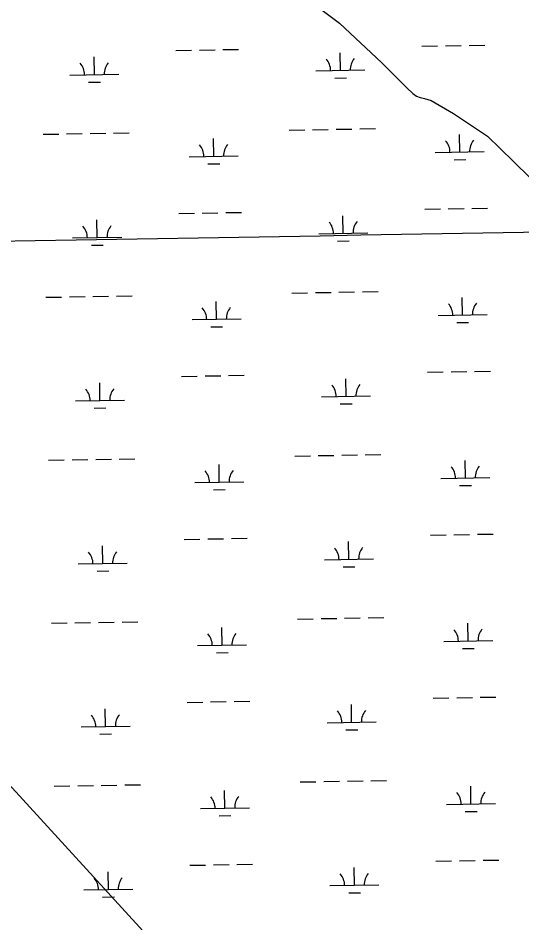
# Model space of a CAD drawing. Extents: x 3887375 to 3925618, y 296674 to 322633.
# Drawn here: x 3902961 to 3903988, y 306966 to 308813 of the extents above; entities that cross this region are included whole.
import ezdxf

# ---------------------------------------------------------------- set-up
doc = ezdxf.new("R2010")
doc.units = 0
for name, color, linetype in [('V-GRID-MAJR', 7, 'Continuous'), ('V-TOPO-SHOR', 7, 'Continuous'), ('V-UTIL-LINE', 7, 'Continuous'), ('V-WETL-SWMP', 7, 'Continuous')]:
    doc.layers.add(name, color=color, linetype=linetype)

msp = doc.modelspace()

# ---------------------------------------------------------------- linework, layer by layer
at = {"layer": 'V-GRID-MAJR'}
msp.add_spline([(3891546.068, 308165.905), (3896856.111, 308255.118), (3902166.142, 308345.103), (3907476.16, 308435.86100000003), (3912786.164, 308527.391), (3918096.1550000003, 308619.693), (3923406.132, 308712.768), (3923406.133, 308712.768)], degree=3, dxfattribs=at)
at = {"layer": 'V-TOPO-SHOR'}
msp.add_lwpolyline([(3903534.782, 308864.51900000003), (3903616.168, 308802.88800000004), (3903702.36, 308721.771), (3903753.2090000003, 308670.815), (3903765.858, 308659.064), (3903773.108, 308653.544), (3903780.335, 308650.814), (3903789.414, 308649.028), (3903803.392, 308645.19), (3903848.699, 308618.364), (3903917.877, 308571.972), (3903970.826, 308520.105), (3904038.77, 308453.483), (3904070.3910000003, 308423.523), (3904096.852, 308399.566), (3904126.353, 308372.841), (3904153.247, 308352.607), (3904179.9, 308333.53), (3904197.163, 308325.768), (3904211.14, 308321.697), (3904221.849, 308319.692), (3904231.622, 308318.377), (3904241.15, 308318.686), (3904257.761, 308326.282)], dxfattribs=at)
at = {"layer": 'V-UTIL-LINE'}
msp.add_lwpolyline([(3891385.621878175, 317757.34584659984), (3896110.028, 314731.261), (3903763.48, 306349.597), (3906680.5733989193, 302363.96476002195)], dxfattribs=at)
at = {"layer": 'V-WETL-SWMP'}
for p, q in [((3903378.50174489, 308748.67913585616), (3903410.4970319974, 308749.2283196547)), ((3903784.3499636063, 308755.64532640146), (3903816.3452507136, 308756.1945102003)), ((3903832.3428942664, 308756.4691021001), (3903864.338181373, 308757.01828589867)), ((3903880.3358249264, 308757.29287779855), (3903912.3311120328, 308757.8420615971)), ((3903116.27331979, 308697.74127127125), (3903115.655488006, 308733.7359692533)), ((3903282.5158835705, 308747.03158445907), (3903314.5111706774, 308747.58076825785)), ((3903330.5088142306, 308747.85536015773), (3903362.5041013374, 308748.4045439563)), ((3903618.107399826, 308706.35501321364), (3903617.489568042, 308742.34971119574)), ((3903066.2806836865, 308696.88317158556), (3903166.2659558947, 308698.5993709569)), ((3903568.1147637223, 308705.49691352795), (3903668.1000359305, 308707.21311289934)), ((3903104.5399138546, 308682.106599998), (3903128.5363791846, 308682.51848784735)), ((3903606.373993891, 308690.7203419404), (3903630.370459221, 308691.13222978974)), ((3903513.3397933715, 308584.46804100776), (3903545.335080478, 308585.01722480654)), ((3903561.3327240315, 308585.29181670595), (3903593.328011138, 308585.84100050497)), ((3903609.325654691, 308586.1155924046), (3903641.3209417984, 308586.6647762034)), ((3903657.3185853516, 308586.93936810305), (3903689.313872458, 308587.4885519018)), ((3903011.5057133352, 308575.85429906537), (3903043.501000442, 308576.40348286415)), ((3903059.4986439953, 308576.67807476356), (3903091.493931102, 308577.2272585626)), ((3903107.4915746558, 308577.5018504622), (3903139.486861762, 308578.051034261)), ((3903155.484505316, 308578.3256261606), (3903187.479792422, 308578.87480995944)), ((3903359.641395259, 308531.0804072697), (3903359.023563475, 308567.07510525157)), ((3903861.475475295, 308539.69414921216), (3903860.8576435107, 308575.68884719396)), ((3903309.6487591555, 308530.22230758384), (3903409.6340313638, 308531.93850695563)), ((3903811.482839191, 308538.83604952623), (3903911.4681113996, 308540.552248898)), ((3903347.9079893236, 308515.44573599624), (3903371.9044546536, 308515.8576238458)), ((3903849.74206936, 308524.05947793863), (3903873.7385346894, 308524.47136578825)), ((3903384.21111125, 308416.0531316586), (3903416.2063983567, 308416.60231545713)), ((3903790.0593299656, 308423.0193222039), (3903822.0546170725, 308423.56850600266)), ((3903838.052260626, 308423.84309790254), (3903870.0475477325, 308424.3922817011)), ((3903886.0451912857, 308424.666873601), (3903918.0404783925, 308425.2160573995)), ((3903121.98268615, 308365.1152670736), (3903121.364854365, 308401.1099650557)), ((3903288.2252499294, 308414.4055802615), (3903320.220537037, 308414.95476406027)), ((3903336.21818059, 308415.22935596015), (3903368.213467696, 308415.7785397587)), ((3903623.816766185, 308373.72900901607), (3903623.1989344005, 308409.7237069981)), ((3903071.990050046, 308364.257167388), (3903171.975322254, 308365.9733667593)), ((3903573.824130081, 308372.8709093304), (3903673.8094022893, 308374.5871087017)), ((3903110.2492802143, 308349.4805958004), (3903134.245745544, 308349.8924836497)), ((3903612.08336025, 308358.09433774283), (3903636.0798255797, 308358.50622559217)), ((3903519.0491597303, 308251.8420368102), (3903551.0444468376, 308252.39122060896)), ((3903567.0420903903, 308252.6658125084), (3903599.037377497, 308253.2149963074)), ((3903615.0350210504, 308253.48958820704), (3903647.030308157, 308254.0387720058)), ((3903663.027951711, 308254.3133639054), (3903695.023238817, 308254.86254770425)), ((3903017.215079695, 308243.2282948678), (3903049.2103668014, 308243.77747866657)), ((3903065.2080103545, 308244.05207056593), (3903097.2032974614, 308244.601254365)), ((3903113.2009410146, 308244.8758462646), (3903145.1962281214, 308245.4250300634)), ((3903161.1938716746, 308245.699621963), (3903193.189158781, 308246.2488057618)), ((3903365.3507616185, 308198.45440307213), (3903364.732929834, 308234.44910105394)), ((3903867.1848416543, 308207.0681450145), (3903866.5670098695, 308243.0628429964)), ((3903315.358125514, 308197.5963033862), (3903415.3433977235, 308199.31250275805)), ((3903817.19220555, 308206.2100453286), (3903917.177477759, 308207.92624470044)), ((3903353.6173556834, 308182.81973179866), (3903377.6138210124, 308183.2316196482)), ((3903855.451435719, 308191.43347374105), (3903879.4479010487, 308191.8453615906)), ((3903389.9204776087, 308083.4271274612), (3903421.9157647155, 308083.9763112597)), ((3903795.768696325, 308090.39331800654), (3903827.7639834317, 308090.9425018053)), ((3903843.7616269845, 308091.2170937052), (3903875.7569140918, 308091.76627750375)), ((3903891.754557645, 308092.04086940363), (3903923.7498447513, 308092.5900532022)), ((3903127.6920525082, 308032.4892628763), (3903127.0742207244, 308068.4839608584)), ((3903293.934616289, 308081.7795760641), (3903325.929903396, 308082.3287598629)), ((3903341.927546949, 308082.60335176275), (3903373.922834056, 308083.15253556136)), ((3903629.5261325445, 308041.10300481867), (3903628.90830076, 308077.09770280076)), ((3903077.6994164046, 308031.6311631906), (3903177.684688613, 308033.34736256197)), ((3903579.533496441, 308040.24490513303), (3903679.518768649, 308041.96110450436)), ((3903115.958646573, 308016.85459160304), (3903139.955111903, 308017.2664794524)), ((3903617.7927266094, 308025.46833354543), (3903641.7891919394, 308025.88022139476)), ((3903524.7585260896, 307919.21603261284), (3903556.7538131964, 307919.7652164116)), ((3903572.75145675, 307920.039808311), (3903604.7467438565, 307920.58899211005)), ((3903620.7443874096, 307920.86358400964), (3903652.739674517, 307921.4127678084)), ((3903668.73731807, 307921.68735970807), (3903700.7326051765, 307922.23654350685)), ((3903022.924446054, 307910.6022906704), (3903054.9197331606, 307911.15147446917)), ((3903070.917376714, 307911.4260663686), (3903102.91266382, 307911.9752501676)), ((3903118.910307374, 307912.24984206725), (3903150.9055944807, 307912.799025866)), ((3903166.9032380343, 307913.0736177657), (3903198.8985251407, 307913.62280156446)), ((3903371.0601279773, 307865.8283988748), (3903370.442296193, 307901.8230968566)), ((3903872.8942080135, 307874.4421408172), (3903872.2763762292, 307910.436838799)), ((3903321.0674918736, 307864.97029918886), (3903421.052764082, 307866.68649856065)), ((3903822.9015719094, 307873.58404113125), (3903922.886844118, 307875.3002405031)), ((3903359.326722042, 307850.1937276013), (3903383.323187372, 307850.6056154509)), ((3903861.1608020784, 307858.8074695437), (3903885.157267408, 307859.2193573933)), ((3903801.478062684, 307757.76731380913), (3903833.473349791, 307758.316497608)), ((3903849.470993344, 307758.5910895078), (3903881.466280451, 307759.1402733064)), ((3903897.463924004, 307759.4148652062), (3903929.459211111, 307759.9640490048)), ((3903133.401418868, 307699.86325867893), (3903132.783587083, 307735.85795666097)), ((3903299.643982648, 307749.15357186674), (3903331.639269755, 307749.7027556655)), ((3903347.6369133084, 307749.9773475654), (3903379.632200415, 307750.52653136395)), ((3903395.6298439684, 307750.80112326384), (3903427.625131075, 307751.3503070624)), ((3903635.235498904, 307708.4770006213), (3903634.617667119, 307744.4716986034)), ((3903083.408782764, 307699.00515899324), (3903183.394054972, 307700.72135836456)), ((3903585.2428627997, 307707.61890093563), (3903685.228135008, 307709.335100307)), ((3903121.668012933, 307684.2285874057), (3903145.6644782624, 307684.64047525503)), ((3903623.5020929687, 307692.8423293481), (3903647.498558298, 307693.2542171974)), ((3903530.467892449, 307586.59002841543), (3903562.463179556, 307587.1392122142)), ((3903578.460823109, 307587.41380411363), (3903610.4561102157, 307587.96298791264)), ((3903626.453753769, 307588.2375798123), (3903658.4490408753, 307588.7867636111)), ((3903674.4466844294, 307589.0613555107), (3903706.441971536, 307589.6105393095)), ((3903028.633812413, 307577.97628647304), (3903060.62909952, 307578.5254702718)), ((3903076.626743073, 307578.80006217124), (3903108.62203018, 307579.34924597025)), ((3903124.6196737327, 307579.6238378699), (3903156.61496084, 307580.1730216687)), ((3903172.612604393, 307580.44761356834), (3903204.6078914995, 307580.9967973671)), ((3903376.769494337, 307533.2023946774), (3903376.1516625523, 307569.19709265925)), ((3903878.603574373, 307541.81613661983), (3903877.985742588, 307577.81083460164)), ((3903326.7768582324, 307532.3442949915), (3903426.7621304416, 307534.0604943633)), ((3903828.6109382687, 307540.9580369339), (3903928.5962104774, 307542.6742363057)), ((3903365.036088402, 307517.5677234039), (3903389.032553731, 307517.9796112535)), ((3903866.8701684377, 307526.18146534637), (3903890.8666337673, 307526.59335319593)), ((3903807.1874290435, 307425.1413096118), (3903839.1827161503, 307425.69049341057)), ((3903855.180359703, 307425.96508531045), (3903887.1756468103, 307426.514269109)), ((3903903.1732903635, 307426.7888610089), (3903935.16857747, 307427.33804480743)), ((3903139.110785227, 307367.2372544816), (3903138.4929534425, 307403.2319524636)), ((3903305.3533490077, 307416.5275676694), (3903337.348636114, 307417.0767514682)), ((3903353.3462796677, 307417.35134336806), (3903385.3415667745, 307417.9005271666)), ((3903401.3392103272, 307418.1751190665), (3903433.334497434, 307418.72430286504)), ((3903640.944865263, 307375.850996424), (3903640.3270334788, 307411.845694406)), ((3903089.118149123, 307366.3791547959), (3903189.1034213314, 307368.0953541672)), ((3903590.9522291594, 307374.9928967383), (3903690.9375013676, 307376.7090961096)), ((3903127.3773792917, 307351.60258320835), (3903151.3738446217, 307352.0144710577)), ((3903629.211459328, 307360.21632515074), (3903653.207924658, 307360.6282130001)), ((3903536.177258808, 307253.9640242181), (3903568.1725459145, 307254.51320801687)), ((3903584.1701894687, 307254.7877999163), (3903616.165476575, 307255.3369837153)), ((3903632.163120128, 307255.61157561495), (3903664.158407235, 307256.16075941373)), ((3903680.1560507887, 307256.4353513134), (3903712.151337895, 307256.98453511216)), ((3903034.343178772, 307245.3502822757), (3903066.338465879, 307245.8994660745)), ((3903082.3361094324, 307246.17405797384), (3903114.3313965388, 307246.7232417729)), ((3903130.3290400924, 307246.9978336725), (3903162.3243271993, 307247.54701747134)), ((3903178.321970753, 307247.82160937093), (3903210.3172578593, 307248.3707931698)), ((3903382.478860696, 307200.57639048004), (3903381.8610289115, 307236.5710884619)), ((3903884.312940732, 307209.19013242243), (3903883.695108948, 307245.1848304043)), ((3903332.486224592, 307199.7182907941), (3903432.4714968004, 307201.43449016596)), ((3903834.320304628, 307208.33203273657), (3903934.3055768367, 307210.04823210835)), ((3903370.7454547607, 307184.9417192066), (3903394.7419200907, 307185.35360705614)), ((3903872.579534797, 307193.55546114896), (3903896.5760001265, 307193.9673489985)), ((3903812.8967954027, 307092.51530541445), (3903844.8920825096, 307093.0644892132)), ((3903860.889726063, 307093.3390811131), (3903892.885013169, 307093.88826491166)), ((3903908.882656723, 307094.16285681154), (3903940.8779438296, 307094.7120406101)), ((3903144.8201515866, 307034.6112502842), (3903144.202319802, 307070.6059482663)), ((3903311.0627153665, 307083.90156347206), (3903343.058002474, 307084.45074727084)), ((3903359.0556460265, 307084.7253391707), (3903391.0509331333, 307085.27452296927)), ((3903407.048576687, 307085.54911486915), (3903439.0438637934, 307086.0982986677)), ((3903646.6542316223, 307043.22499222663), (3903646.0363998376, 307079.2196902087)), ((3903094.8275154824, 307033.75315059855), (3903194.8127876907, 307035.4693499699)), ((3903596.6615955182, 307042.36689254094), (3903696.6468677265, 307044.08309191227)), ((3903133.0867456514, 307018.97657901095), (3903157.083210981, 307019.3884668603)), ((3903634.9208256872, 307027.5903209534), (3903658.917291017, 307028.00220880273))]:
    msp.add_line(p, q, dxfattribs=at)
for centre, radius, start, end in [((3903673.3340512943, 308707.7778253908), 35.246287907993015, 140.21153501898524, 181.75519335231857), ((3903061.0303711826, 308697.2679256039), 35.24628790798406, 0.21153802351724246, 41.755196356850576), ((3903171.4999712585, 308699.1640834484), 35.246287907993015, 140.21153501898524, 181.75519335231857), ((3903562.864451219, 308705.8816675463), 35.24628790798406, 0.21153802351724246, 41.755196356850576), ((3903304.398446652, 308530.60706160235), 35.24628790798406, 0.21153802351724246, 41.755196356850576), ((3903414.868046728, 308532.5032194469), 35.246287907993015, 140.21153501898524, 181.75519335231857), ((3903806.232526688, 308539.22080354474), 35.24628790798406, 0.21153802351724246, 41.755196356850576), ((3903916.7021267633, 308541.1169613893), 35.246287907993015, 140.21153501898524, 181.75519335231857), ((3903066.739737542, 308364.64192140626), 35.24628790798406, 0.21153802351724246, 41.755196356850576), ((3903177.2093376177, 308366.53807925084), 35.246287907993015, 140.21153501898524, 181.75519335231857), ((3903568.573817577, 308373.25566334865), 35.24628790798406, 0.21153802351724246, 41.755196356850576), ((3903679.0434176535, 308375.1518211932), 35.246287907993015, 140.21153501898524, 181.75519335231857), ((3903310.1078130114, 308197.9810574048), 35.24628790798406, 0.21153802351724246, 41.755196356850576), ((3903420.577413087, 308199.8772152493), 35.246287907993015, 140.21153501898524, 181.75519335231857), ((3903811.941893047, 308206.59479934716), 35.24628790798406, 0.21153802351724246, 41.755196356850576), ((3903922.411493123, 308208.49095719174), 35.246287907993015, 140.21153501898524, 181.75519335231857), ((3903072.449103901, 308032.0159172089), 35.24628790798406, 0.21153802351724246, 41.755196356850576), ((3903182.9187039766, 308033.91207505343), 35.246287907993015, 140.21153501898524, 181.75519335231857), ((3903574.283183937, 308040.6296591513), 35.24628790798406, 0.21153802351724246, 41.755196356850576), ((3903684.752784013, 308042.5258169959), 35.246287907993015, 140.21153501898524, 181.75519335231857), ((3903315.8171793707, 307865.35505320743), 35.24628790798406, 0.21153802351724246, 41.755196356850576), ((3903426.286779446, 307867.25121105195), 35.246287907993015, 140.21153501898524, 181.75519335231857), ((3903817.651259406, 307873.9687951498), 35.24628790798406, 0.21153802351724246, 41.755196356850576), ((3903928.120859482, 307875.86495299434), 35.246287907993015, 140.21153501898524, 181.75519335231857), ((3903078.1584702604, 307699.3899130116), 35.24628790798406, 0.21153802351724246, 41.755196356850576), ((3903188.6280703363, 307701.2860708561), 35.246287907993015, 140.21153501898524, 181.75519335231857), ((3903579.992550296, 307708.00365495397), 35.24628790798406, 0.21153802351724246, 41.755196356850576), ((3903690.462150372, 307709.8998127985), 35.246287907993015, 140.21153501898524, 181.75519335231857), ((3903321.5265457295, 307532.72904901), 35.24628790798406, 0.21153802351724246, 41.755196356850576), ((3903431.9961458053, 307534.6252068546), 35.246287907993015, 140.21153501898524, 181.75519335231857), ((3903823.3606257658, 307541.3427909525), 35.24628790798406, 0.21153802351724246, 41.755196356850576), ((3903933.8302258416, 307543.238948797), 35.246287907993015, 140.21153501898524, 181.75519335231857), ((3903083.8678366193, 307366.7639088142), 35.24628790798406, 0.21153802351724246, 41.755196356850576), ((3903194.337436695, 307368.66006665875), 35.246287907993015, 140.21153501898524, 181.75519335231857), ((3903585.7019166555, 307375.3776507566), 35.24628790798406, 0.21153802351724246, 41.755196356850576), ((3903696.1715167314, 307377.27380860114), 35.246287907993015, 140.21153501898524, 181.75519335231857), ((3903327.235912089, 307200.1030448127), 35.24628790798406, 0.21153802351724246, 41.755196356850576), ((3903437.7055121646, 307201.99920265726), 35.246287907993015, 140.21153501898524, 181.75519335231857), ((3903829.0699921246, 307208.7167867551), 35.24628790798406, 0.21153802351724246, 41.755196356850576), ((3903939.5395922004, 307210.61294459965), 35.246287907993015, 140.21153501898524, 181.75519335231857), ((3903089.5772029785, 307034.13790461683), 35.24628790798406, 0.21153802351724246, 41.755196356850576), ((3903200.046803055, 307036.0340624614), 35.246287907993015, 140.21153501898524, 181.75519335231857), ((3903591.4112830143, 307042.7516465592), 35.24628790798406, 0.21153802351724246, 41.755196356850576), ((3903701.8808830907, 307044.6478044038), 35.246287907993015, 140.21153501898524, 181.75519335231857)]:
    msp.add_arc(centre, radius, start, end, dxfattribs=at)

doc.saveas('drawing.dxf')
